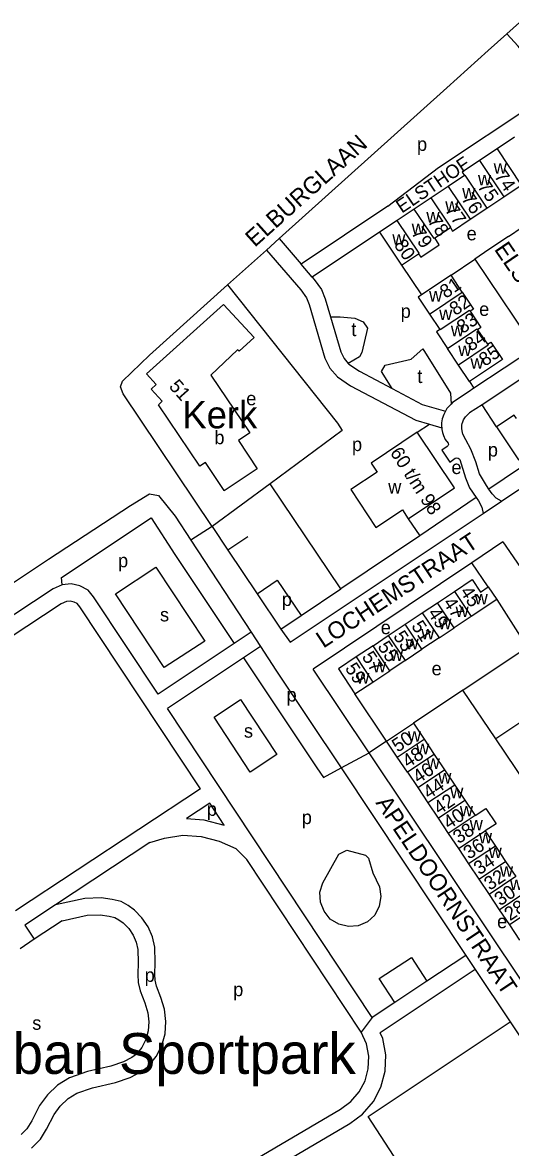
# Model space of a CAD drawing. Extents: x 158356 to 159894, y 383831 to 385260.
# Drawn here: x 158557.8 to 158701.2, y 384188.4 to 384519.2 of the extents above; entities that cross this region are included whole.
import ezdxf

# ---------------------------------------------------------------- set-up
doc = ezdxf.new("R2010")
doc.units = 0
for name, color, linetype in [('BLT_Basislijn', 7, 'Continuous'), ('BLT_Bebouwing', 7, 'Continuous'), ('BLT_Bebouwing_beschrifting', 7, 'Continuous'), ('BLT_Centroide', 7, 'Continuous'), ('BLT_Huisnummer', 7, 'Continuous'), ('BLT_Huisnummer_ tussenligend', 7, 'Continuous'), ('BLT_Huisnummer_reeks', 7, 'Continuous'), ('BLT_Onderverdeling_panden', 7, 'Continuous'), ('BLT_Sport_parknaam', 7, 'Continuous'), ('BLT_Straatnaam', 7, 'Continuous'), ('BLT_Straatnaam_verkleind', 7, 'Continuous'), ('BLT_Vlakafsluiter', 7, 'Continuous')]:
    doc.layers.add(name, color=color, linetype=linetype)

msp = doc.modelspace()

# ---------------------------------------------------------------- linework, layer by layer
at = {"layer": 'BLT_Basislijn'}
for p, q in [((158703.82, 384519.22), (158700.1, 384515.88)), ((158700.1, 384515.88), (158694.68, 384511.01)), ((158682.45, 384500), (158694.68, 384511.01)), ((158674.74, 384493.06), (158682.45, 384500)), ((158633.19, 384455.65), (158674.74, 384493.06)), ((158665.12, 384465.17), (158639.66, 384448.13)), ((158700.59, 384456.32), (158704.59, 384459.01)), ((158629.47, 384452.31), (158633.19, 384455.65)), ((158633.19, 384455.65), (158639.66, 384448.13)), ((158662.73, 384457.55), (158642.94, 384444.31)), ((158618.07, 384442.04), (158629.47, 384452.31)), ((158669.2, 384447.89), (158675.07, 384439.1)), ((158683.72, 384444.88), (158690.69, 384449.66)), ((158690.69, 384449.66), (158705.97, 384426.83)), ((158708.22, 384423.47), (158690.45, 384411.7)), ((158715.66, 384421.96), (158692.83, 384406.82)), ((158745.54, 384416.15), (158694.87, 384382.01)), ((158689.2, 384413.6), (158690.45, 384411.7)), ((158684.18, 384407.46), (158683.73, 384406.97)), ((158692.83, 384406.82), (158689.15, 384404.38)), ((158697.12, 384400.32), (158692.83, 384406.82)), ((158689.15, 384404.38), (158688.13, 384403.43)), ((158673.81, 384398.7), (158677.37, 384401.07)), ((158677.37, 384401.07), (158680.99, 384400.02)), ((158630.54, 384383.56), (158613.51, 384371.02)), ((158651.38, 384352.71), (158630.54, 384383.56)), ((158698.56, 384378.47), (158703.67, 384381.89)), ((158691.13, 384379.48), (158674.51, 384368.29)), ((158671.17, 384373.26), (158674.51, 384368.29)), ((158613.51, 384371.02), (158618.18, 384364.02)), ((158674.51, 384368.29), (158651.38, 384352.71)), ((158607.29, 384366.94), (158624.97, 384339.91)), ((158624.01, 384367.99), (158618.18, 384364.02)), ((158618.18, 384364.02), (158626.71, 384351.22)), ((158689.83, 384360.33), (158643.22, 384329.06)), ((158694.68, 384353.21), (158689.83, 384360.33)), ((158639.67, 384344.82), (158651.38, 384352.71)), ((158626.71, 384351.22), (158633.68, 384340.77)), ((158697.14, 384349.52), (158706.13, 384335.54)), ((158633.68, 384340.77), (158639.67, 384344.82)), ((158624.97, 384339.91), (158619.98, 384336.57)), ((158624.97, 384339.91), (158627.71, 384335.72)), ((158619.98, 384336.57), (158597.66, 384321.64)), ((158627.71, 384335.72), (158622.75, 384332.41)), ((158687.22, 384322.87), (158706.13, 384335.54)), ((158622.75, 384332.41), (158600.42, 384317.47)), ((158687.22, 384322.87), (158672.69, 384313.11)), ((158696.86, 384308.52), (158687.22, 384322.87)), ((158664.81, 384307.86), (158655.5, 384321.78)), ((158660.52, 384226.55), (158600.42, 384317.47)), ((158711.42, 384318.33), (158696.86, 384308.52)), ((158664.81, 384307.86), (158659.67, 384304.42)), ((158723.04, 384269.56), (158696.86, 384308.52)), ((158646.27, 384297.16), (158651.44, 384300)), ((158651.44, 384300), (158688.09, 384244.87)), ((158610.06, 384293.81), (158555.76, 384257.93)), ((158612.82, 384289.64), (158605.99, 384285.13)), ((158617.08, 384283.19), (158612.82, 384289.64)), ((158595.24, 384278.02), (158567.48, 384259.68)), ((158657.33, 384222.31), (158623.76, 384273.09)), ((158567.48, 384259.68), (158558.51, 384253.76)), ((158558.51, 384253.76), (158561.27, 384249.59)), ((158569.47, 384255), (158561.27, 384249.59)), ((158561.27, 384249.59), (158557.1, 384246.83)), ((158688.09, 384244.87), (158676.66, 384237.28)), ((158688.09, 384244.87), (158690.86, 384240.7)), ((158690.86, 384240.7), (158662.9, 384222.13)), ((158690.86, 384240.7), (158701.12, 384225.27)), ((158676.66, 384237.28), (158667.21, 384231)), ((158667.21, 384231), (158660.52, 384226.55)), ((158701.12, 384225.27), (158722.01, 384193.84))]:
    msp.add_line(p, q, dxfattribs=at)
for points in [[(158708.34, 384495.44), (158708.08, 384496.16), (158705.97, 384508.01), (158704.99, 384510.24), (158703.5, 384512.31), (158700.1, 384515.88)], [(158665.12, 384465.17), (158680.06, 384476.62), (158708.34, 384495.44)], [(158700.59, 384456.32), (158694.79, 384452.42), (158690.69, 384449.66)], [(158629.47, 384452.31), (158639.57, 384440.56), (158641.24, 384438.22), (158642.04, 384436.29), (158646.63, 384420.52), (158648.12, 384417.58), (158650.33, 384414.98), (158654.22, 384412.35), (158673.34, 384402.25), (158677.37, 384401.07)], [(158613.51, 384371.02), (158587.4, 384410), (158586.64, 384412.12), (158587.17, 384413.77), (158595.12, 384421.34), (158618.07, 384442.04)], [(158618.07, 384442.04), (158650.33, 384401.43), (158651.76, 384399.19), (158630.54, 384383.56)], [(158642.94, 384444.31), (158643.51, 384443.65), (158645.64, 384440.66), (158646.76, 384437.95), (158648.3, 384432.68)], [(158648.3, 384432.68), (158651.19, 384432.68), (158655.48, 384432.31), (158657.93, 384431.23), (158659.14, 384429.33), (158657.47, 384422.16), (158656.87, 384420.93), (158653.51, 384418.95)], [(158648.3, 384432.68), (158651.3, 384422.37), (158652.32, 384420.36), (158653.51, 384418.95)], [(158666.45, 384411.54), (158663.25, 384416.6), (158664.35, 384418.43), (158672.03, 384420.22), (158675.39, 384423.27), (158683.55, 384410.24), (158683.73, 384406.97)], [(158653.51, 384418.95), (158653.7, 384418.73), (158656.79, 384416.65), (158666.45, 384411.54)], [(158666.45, 384411.54), (158675.22, 384406.9), (158682.12, 384404.9)], [(158690.45, 384411.7), (158688.72, 384410.55), (158684.18, 384407.46)], [(158682.12, 384404.9), (158681.59, 384403.92), (158681.14, 384402.65), (158680.95, 384401.48), (158680.94, 384400.54), (158680.99, 384400.02)], [(158683.73, 384406.97), (158682.53, 384405.67), (158682.12, 384404.9)], [(158694.87, 384382.01), (158694.17, 384383.05), (158692.13, 384386.48), (158691.06, 384390.02), (158689.51, 384393.74), (158688.04, 384396.49), (158687.21, 384398.16), (158686.95, 384399.11), (158686.88, 384399.8), (158686.89, 384400.45), (158686.93, 384400.8), (158687.04, 384401.33), (158687.18, 384401.8), (158687.39, 384402.33), (158687.58, 384402.67), (158687.79, 384403), (158687.97, 384403.24), (158688.13, 384403.43)], [(158680.99, 384400.02), (158681.04, 384399.55), (158681.22, 384398.68), (158681.52, 384397.74), (158682.01, 384396.56)], [(158682.01, 384396.56), (158682.86, 384395.46), (158682.94, 384395.16), (158682.92, 384394.91), (158682.82, 384394.76), (158682.63, 384394.54), (158681, 384393.47)], [(158681, 384393.47), (158683.33, 384389.95), (158684.97, 384391.05), (158685.46, 384391.23), (158685.85, 384391.13), (158686.15, 384390.93), (158686.32, 384390.71), (158688.01, 384385.28), (158689.16, 384382.36), (158691.13, 384379.48)], [(158698.56, 384378.47), (158697, 384379.36), (158695.8, 384380.62), (158694.87, 384382.01)], [(158511.26, 384325.36), (158565.41, 384361.38), (158589.51, 384377.22), (158595.09, 384380.57), (158597.73, 384380.15), (158602.64, 384374.05), (158607.29, 384366.94)], [(158691.13, 384379.48), (158691.76, 384378.56), (158692.8, 384376.69), (158693.16, 384374.86)], [(158569.44, 384353.8), (158569.22, 384356.03), (158595.63, 384373.5), (158602.59, 384362.79), (158619.98, 384336.57)], [(158633.68, 384340.77), (158636.48, 384336.98), (158693.16, 384374.86)], [(158698.94, 384366.44), (158689.83, 384360.33)], [(158698.94, 384366.44), (158715.76, 384341.99)], [(158626.71, 384351.22), (158632.64, 384355.23), (158639.67, 384344.82)], [(158569.44, 384353.8), (158566.77, 384352.63), (158515.56, 384318.85)], [(158597.66, 384321.64), (158578.71, 384350.3), (158577.12, 384352.3), (158574.66, 384353.53), (158572.11, 384354.09), (158569.44, 384353.8)], [(158610.06, 384293.81), (158574.66, 384347.36), (158573.9, 384348.32), (158572.97, 384348.78), (158571.83, 384349.03), (158570.74, 384348.91), (158569.17, 384348.22), (158518.31, 384314.68)], [(158627.71, 384335.72), (158632.28, 384328.74), (158651.44, 384300)], [(158622.75, 384332.41), (158644.26, 384300), (158646.27, 384297.16)], [(158659.67, 384304.42), (158643.22, 384329.06)], [(158728.23, 384201.76), (158659.67, 384304.42)], [(158605.99, 384285.13), (158611.11, 384284.74), (158617.08, 384283.19)], [(158595.24, 384278.02), (158599.5, 384279.36), (158604.89, 384280.2), (158610.29, 384279.79), (158615.61, 384278.41), (158620.44, 384276.26), (158623.76, 384273.09)], [(158560.48, 384188.16), (158563.05, 384190.76), (158564.88, 384193.77), (158567.06, 384198.1), (158568.85, 384200.49), (158571.2, 384202.74), (158573.8, 384204.32), (158578.33, 384205.88), (158585.15, 384207.49), (158589.42, 384208.92), (158592.62, 384210.58), (158594.86, 384212.25), (158597.09, 384215.09), (158598.71, 384218.33), (158599.71, 384221.8), (158599.96, 384225.41), (158599.55, 384229), (158598.43, 384232.49), (158597.18, 384235.85), (158596.76, 384237.61), (158596.7, 384239.25), (158596.8, 384242.75), (158596.72, 384247.24), (158595.98, 384250.34), (158594.69, 384253.26), (158592.91, 384255.9), (158590.69, 384258.2), (158588.87, 384259.53), (158586.76, 384260.72), (158584.17, 384261.33), (158580.91, 384261.75), (158576.14, 384261.62), (158567.48, 384259.68)], [(158569.47, 384255), (158576.76, 384256.64), (158580.66, 384256.74), (158583.28, 384256.4), (158584.92, 384256.02), (158586.15, 384255.32), (158587.39, 384254.42), (158589.01, 384252.74), (158590.3, 384250.83), (158591.22, 384248.74), (158591.73, 384246.61), (158591.8, 384242.78), (158591.7, 384239.22), (158591.79, 384236.93), (158592.39, 384234.4), (158593.7, 384230.86), (158594.64, 384227.95), (158594.94, 384225.3), (158594.76, 384222.67), (158594.03, 384220.16), (158592.84, 384217.78), (158591.33, 384215.85), (158589.96, 384214.83), (158587.46, 384213.54), (158583.78, 384212.31), (158576.94, 384210.69), (158571.66, 384208.87), (158568.13, 384206.72), (158565.1, 384203.82), (158562.79, 384200.74), (158560.51, 384196.19), (158559.08, 384193.86), (158557.39, 384192.14)], [(158667.21, 384231), (158662.63, 384238.02), (158672.09, 384244.25), (158676.66, 384237.28)], [(158680.64, 384164.75), (158659.4, 384197.49), (158701.12, 384225.27)], [(158595.03, 384166.51), (158651.21, 384199.6), (158654.32, 384201.89), (158656.74, 384204.69), (158658.46, 384207.97), (158659.42, 384211.54), (158659.55, 384215.25), (158658.88, 384218.88), (158657.33, 384222.31)], [(158597.56, 384162.2), (158653.97, 384195.42), (158657.73, 384198.2), (158660.9, 384201.85), (158663.14, 384206.13), (158664.4, 384210.8), (158664.57, 384215.62), (158663.68, 384220.38), (158662.9, 384222.13)]]:
    msp.add_lwpolyline(points, dxfattribs=at)
for points in [[(158585.12, 384351.2), (158596.99, 384359.02), (158611.34, 384337.31), (158599.4, 384329.5)], [(158614.12, 384314.94), (158621.9, 384320.07), (158632.53, 384303.98), (158624.69, 384298.79)], [(158650.71, 384274.64), (158653.08, 384275.81), (158658.61, 384274.38), (158659.47, 384273.5), (158660.74, 384269.14), (158662.74, 384265.06), (158663.1, 384262.17), (158662.62, 384259.3), (158661.31, 384256.69), (158659.14, 384254.74), (158656.46, 384253.6), (158653.55, 384253.34), (158650.73, 384254.06), (158648.23, 384255.56), (158646.4, 384257.83), (158645.32, 384260.54), (158645.17, 384263.45), (158646.07, 384266.22)]]:
    msp.add_lwpolyline(points, close=True, dxfattribs=at)
at = {"layer": 'BLT_Bebouwing'}
for p, q in [((158702.39, 384485.47), (158697.26, 384482.06)), ((158697.26, 384482.06), (158692.13, 384478.64)), ((158687.67, 384474.23), (158682.89, 384471.03)), ((158682.89, 384471.03), (158677.89, 384467.69)), ((158699.24, 384467.96), (158704.37, 384471.38)), ((158677.89, 384467.69), (158672.92, 384464.36)), ((158694.28, 384464.63), (158699.24, 384467.96)), ((158672.92, 384464.36), (158667.9, 384461.01)), ((158689.37, 384461.35), (158694.28, 384464.63)), ((158667.9, 384461.01), (158662.73, 384457.55)), ((158678.95, 384455.85), (158683.52, 384458.9)), ((158662.73, 384457.55), (158669.2, 384447.89)), ((158669.2, 384447.89), (158674.18, 384451.22)), ((158683.72, 384444.88), (158675.07, 384439.1)), ((158687.04, 384439.92), (158683.72, 384444.88)), ((158677.38, 384433.46), (158680.39, 384428.95)), ((158691.52, 384428.88), (158694.4, 384424.58)), ((158685.93, 384418.49), (158682.66, 384423.39)), ((158689.2, 384413.6), (158685.93, 384418.49)), ((158679.76, 384348.58), (158684.76, 384351.9)), ((158675.28, 384345.59), (158679.76, 384348.58)), ((158670.28, 384342.26), (158675.28, 384345.59)), ((158665.3, 384338.94), (158670.28, 384342.26)), ((158689.67, 384344.54), (158684.67, 384341.21)), ((158660.8, 384335.94), (158665.3, 384338.94)), ((158680.19, 384338.22), (158684.67, 384341.21)), ((158660.8, 384335.94), (158655.82, 384332.62)), ((158680.19, 384338.22), (158675.19, 384334.89)), ((158670.21, 384331.57), (158675.19, 384334.89)), ((158670.21, 384331.57), (158665.71, 384328.58)), ((158660.73, 384325.26), (158665.71, 384328.58)), ((158675.81, 384308.42), (158678.8, 384303.94)), ((158670.93, 384298.7), (158667.94, 384303.18)), ((158678.8, 384303.94), (158681.8, 384299.45)), ((158681.8, 384299.45), (158684.8, 384294.95)), ((158670.93, 384298.7), (158673.93, 384294.2)), ((158673.93, 384294.2), (158676.93, 384289.71)), ((158684.8, 384294.95), (158687.79, 384290.47)), ((158676.93, 384289.71), (158679.92, 384285.23)), ((158687.79, 384290.47), (158690.79, 384285.97)), ((158679.92, 384285.23), (158682.92, 384280.73)), ((158682.92, 384280.73), (158685.91, 384276.25)), ((158693.78, 384281.49), (158696.78, 384277)), ((158685.91, 384276.25), (158688.9, 384271.75)), ((158696.78, 384277), (158699.77, 384272.52)), ((158699.77, 384272.52), (158702.76, 384268.02)), ((158688.9, 384271.75), (158691.89, 384267.27)), ((158691.89, 384267.27), (158694.89, 384262.78)), ((158694.89, 384262.78), (158697.88, 384258.3)), ((158697.88, 384258.3), (158700.88, 384253.8)), ((158700.88, 384253.8), (158703.87, 384249.32))]:
    msp.add_line(p, q, dxfattribs=at)
for points in [[(158692.13, 384478.64), (158687, 384475.23), (158687.67, 384474.23)], [(158683.52, 384458.9), (158684.2, 384457.88), (158689.37, 384461.35)], [(158674.18, 384451.22), (158674.86, 384450.21), (158680.27, 384453.85), (158678.95, 384455.85)], [(158675.07, 384439.1), (158674.06, 384438.42), (158677.38, 384433.46)], [(158687.04, 384439.92), (158690.36, 384434.96), (158689.35, 384434.29)], [(158689.35, 384434.29), (158692.52, 384429.55), (158691.52, 384428.88)], [(158680.39, 384428.95), (158679.41, 384428.26), (158682.66, 384423.39)], [(158694.4, 384424.58), (158695.4, 384425.24), (158698.86, 384420.07), (158689.2, 384413.6)], [(158702.96, 384402.77), (158702.28, 384403.77), (158697.12, 384400.32)], [(158673.81, 384398.7), (158660.23, 384389.62), (158661.98, 384386.99), (158654.25, 384381.83), (158661.67, 384370.72), (158669.42, 384375.87), (158671.17, 384373.26)], [(158671.17, 384373.26), (158684.74, 384382.34), (158673.81, 384398.7)], [(158697.12, 384400.32), (158703.58, 384390.65), (158708.54, 384393.98)], [(158684.76, 384351.9), (158689.96, 384355.37), (158692.41, 384351.7), (158694.68, 384353.21)], [(158694.68, 384353.21), (158697.14, 384349.52)], [(158697.14, 384349.52), (158689.67, 384344.54)], [(158655.82, 384332.62), (158650.61, 384329.15), (158655.5, 384321.78)], [(158655.5, 384321.78), (158660.73, 384325.26)], [(158664.81, 384307.86), (158672.69, 384313.11)], [(158672.69, 384313.11), (158675.81, 384308.42)], [(158667.94, 384303.18), (158664.81, 384307.86)], [(158690.79, 384285.97), (158693.99, 384288.08), (158696.98, 384283.59), (158693.78, 384281.49)]]:
    msp.add_lwpolyline(points, dxfattribs=at)
msp.add_lwpolyline([(158616.88, 384436.33), (158625.86, 384426.61), (158621.43, 384422.54), (158621.02, 384422.98), (158613.18, 384415.47), (158624.58, 384398.51), (158621.28, 384396.3), (158626.77, 384387.98), (158617.09, 384381.48), (158617.02, 384381.57), (158611.53, 384389.82), (158609.87, 384388.71), (158597.72, 384406.8), (158598.81, 384407.83), (158595.58, 384411.41), (158597.06, 384412.73), (158594.2, 384415.93)], close=True, dxfattribs=at)
at = {"layer": 'BLT_Onderverdeling_panden'}
for p, q in [((158697.26, 384482.06), (158704.37, 384471.38)), ((158692.13, 384478.64), (158699.24, 384467.96)), ((158682.89, 384471.03), (158689.37, 384461.35)), ((158677.38, 384433.46), (158687.04, 384439.92)), ((158684.76, 384351.9), (158689.67, 384344.54)), ((158684.67, 384341.21), (158679.76, 384348.58)), ((158675.28, 384345.59), (158680.19, 384338.22)), ((158675.19, 384334.89), (158670.28, 384342.26)), ((158665.3, 384338.94), (158670.21, 384331.57)), ((158665.71, 384328.58), (158660.8, 384335.94)), ((158655.82, 384332.62), (158660.73, 384325.26)), ((158667.94, 384303.18), (158675.81, 384308.42)), ((158678.8, 384303.94), (158670.93, 384298.7)), ((158673.93, 384294.2), (158681.8, 384299.45)), ((158684.8, 384294.95), (158676.93, 384289.71)), ((158679.92, 384285.23), (158687.79, 384290.47)), ((158690.79, 384285.97), (158682.92, 384280.73)), ((158685.91, 384276.25), (158693.78, 384281.49)), ((158696.78, 384277), (158688.9, 384271.75)), ((158691.89, 384267.27), (158699.77, 384272.52)), ((158702.76, 384268.02), (158694.89, 384262.78)), ((158697.88, 384258.3), (158705.75, 384263.54)), ((158708.75, 384259.05), (158700.88, 384253.8))]:
    msp.add_line(p, q, dxfattribs=at)
for points in [[(158687.67, 384474.23), (158687.8, 384474.32), (158694.28, 384464.63)], [(158683.52, 384458.9), (158683.68, 384459.01), (158677.89, 384467.69)], [(158678.95, 384455.85), (158678.72, 384455.69), (158672.92, 384464.36)], [(158674.18, 384451.22), (158674.39, 384451.36), (158667.9, 384461.01)], [(158689.35, 384434.29), (158689.18, 384434.54), (158680.5, 384428.79), (158680.39, 384428.95)], [(158682.66, 384423.39), (158691.32, 384429.17), (158691.52, 384428.88)], [(158694.4, 384424.58), (158694.6, 384424.28), (158685.93, 384418.49)]]:
    msp.add_lwpolyline(points, dxfattribs=at)
at = {"layer": 'BLT_Vlakafsluiter'}
for p, q in [((158642.94, 384444.31), (158639.66, 384448.13)), ((158693.16, 384374.86), (158698.56, 384378.47)), ((158613.51, 384371.02), (158607.29, 384366.94)), ((158651.44, 384300), (158659.67, 384304.42)), ((158660.52, 384226.55), (158657.33, 384222.31))]:
    msp.add_line(p, q, dxfattribs=at)

# ---------------------------------------------------------------- texts
at = {"layer": 'BLT_Bebouwing_beschrifting'}
msp.add_text('Kerk', height=8, rotation=359.9995, dxfattribs=at).set_placement((158604.79, 384399.86))
at = {"layer": 'BLT_Centroide'}
for s, p in [('p', (158673.72, 384481.47)), ('w', (158696.25, 384474.74)), ('w', (158691.63, 384471.35)), ('w', (158687.01, 384467.46)), ('w', (158682.04, 384463.53)), ('w', (158676.49, 384460.38)), ('w', (158672.16, 384456.99)), ('e', (158688.31, 384455.16)), ('w', (158666.46, 384453.89)), ('w', (158677.28, 384437.14)), ('p', (158668.92, 384432.34)), ('w', (158680.23, 384431.71)), ('e', (158691.99, 384432.93)), ('t', (158654.41, 384426.99)), ('w', (158683.68, 384426.96)), ('w', (158685.84, 384421.13)), ('w', (158689.43, 384417.39)), ('t', (158673.8, 384413.19)), ('e', (158623.55, 384406.64)), ('b', (158614.18, 384395.2)), ('p', (158654.62, 384393.18)), ('p', (158694.54, 384391.56)), ('e', (158683.84, 384386.42)), ('w', (158665.26, 384380.7)), ('p', (158585.87, 384359)), ('p', (158634.01, 384347.62)), ('w', (158690.66, 384348.06)), ('s', (158598.2, 384343.08)), ('w', (158685.05, 384344.37)), ('e', (158663.07, 384339.33)), ('w', (158679.98, 384340.8)), ('w', (158674.97, 384337.79)), ('w', (158670.36, 384334.89)), ('w', (158665.76, 384331.48)), ('w', (158660.75, 384328.08)), ('e', (158678.01, 384327.23)), ('w', (158655.88, 384324.82)), ('p', (158635.39, 384319.5)), ('s', (158622.87, 384308.89)), ('w', (158671.06, 384307.73)), ('w', (158673.46, 384304.02)), ('w', (158676.57, 384299.71)), ('w', (158679.97, 384295.4)), ('w', (158683.48, 384291.08)), ('p', (158611.96, 384285.88)), ('p', (158639.87, 384283.48)), ('w', (158686.31, 384285.72)), ('w', (158689.21, 384281.61)), ('w', (158691.92, 384277.8)), ('w', (158694.78, 384273.47)), ('w', (158698.1, 384267.97)), ('w', (158701.02, 384264.07)), ('e', (158697.25, 384252.86)), ('p', (158593.7, 384237.07)), ('p', (158619.72, 384232.85)), ('s', (158560.66, 384222.98))]:
    msp.add_text(s, height=4, dxfattribs=at).set_placement(p)
at = {"layer": 'BLT_Huisnummer'}
for s, rotation, p in [('74', 304.8063, (158696.28, 384474.02)), ('75', 304.8063, (158691.33, 384470.95)), ('76', 304.8063, (158686.61, 384467.36)), ('77', 304.8063, (158681.77, 384464.06)), ('78', 304.8063, (158676.7, 384460.73)), ('79', 304.8063, (158671.89, 384457.31)), ('80', 304.8063, (158666.82, 384453.78)), ('81', 34.8063, (158682.19, 384437.9)), ('82', 34.8063, (158685.02, 384432.85)), ('83', 34.8063, (158687.15, 384427.56)), ('84', 34.8063, (158689.55, 384422.33)), ('85', 34.8063, (158693.66, 384417.93)), ('51', 311.7519, (158600.63, 384412.05)), ('45', 303.5899, (158686.22, 384351.83)), ('47', 303.5899, (158681.25, 384348.58)), ('51', 303.5899, (158671.92, 384341.7)), ('55', 303.5899, (158662, 384335.67)), ('59', 303.5899, (158652.42, 384329.28)), ('50', 33.6717, (158668.04, 384304.43)), ('46', 33.6717, (158674.14, 384295.27)), ('42', 33.6717, (158680.26, 384286.13)), ('38', 33.6717, (158685.97, 384277.52)), ('34', 33.6717, (158692.06, 384268.38)), ('30', 33.6717, (158698.15, 384259.24))]:
    msp.add_text(s, height=4, rotation=rotation, dxfattribs=at).set_placement(p)
at = {"layer": 'BLT_Huisnummer_ tussenligend'}
for s, rotation, p in [('49', 303.5899, (158676.72, 384345.49)), ('53', 303.5899, (158666.59, 384338.73)), ('57', 303.5899, (158657.38, 384332.66)), ('48', 33.6717, (158671.09, 384299.85)), ('44', 33.6717, (158677.19, 384290.69)), ('40', 33.6717, (158683.1, 384281.82)), ('36', 33.6717, (158689.01, 384272.95)), ('32', 33.6717, (158695.12, 384263.82)), ('28', 33.6717, (158701.05, 384254.88))]:
    msp.add_text(s, height=4, rotation=rotation, dxfattribs=at).set_placement(p)
at = {"layer": 'BLT_Huisnummer_reeks'}
msp.add_text('60 t/m 98', height=4, rotation=302.8063, dxfattribs=at).set_placement((158665.67, 384392.74))
at = {"layer": 'BLT_Sport_parknaam'}
msp.add_text('Urban Sportpark', height=12, rotation=0.0002, dxfattribs=at).set_placement((158537.99, 384210.01))
at = {"layer": 'BLT_Straatnaam'}
for s, rotation, p in [('ELBURGLAAN', 41.8477, (158626.05, 384452.96)), ('ELSTHOF', 304.3467, (158696.25, 384452.53)), ('LOCHEMSTRAAT', 33.3467, (158646.21, 384335.06)), ('APELDOORNSTRAAT', 303.5974, (158661.44, 384289.73))]:
    msp.add_text(s, height=5, rotation=rotation, dxfattribs=at).set_placement(p)
at = {"layer": 'BLT_Straatnaam_verkleind'}
msp.add_text('ELSTHOF', height=4, rotation=34, dxfattribs=at).set_placement((158669.27, 384462.99))

doc.saveas('drawing.dxf')
